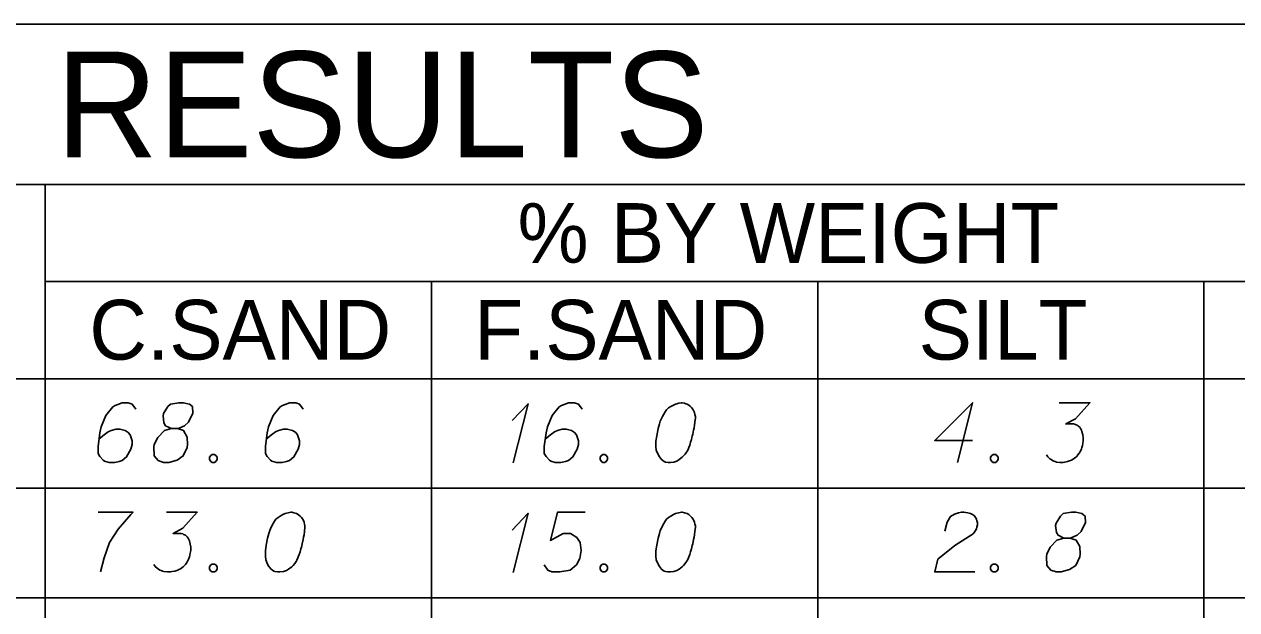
# Model space of a CAD drawing. Extents: x 2074207 to 2076812, y 516372 to 523312.
# Drawn here: x 2076524.4 to 2076621.8, y 519310.3 to 519357.3 of the extents above; entities that cross this region are included whole.
import ezdxf

# ---------------------------------------------------------------- set-up
doc = ezdxf.new("R2010")
doc.units = 0
for name, color, linetype in [('Prop DirtTable_ Soil Test Results - Outline (Major)', 7, 'Continuous'), ('Prop DirtTable_ Soil Test Results - Outline (Minor)', 7, 'Continuous'), ('Prop DirtTable_ Soil Test Results - Tx (Header - Large)', 7, 'Continuous'), ('Prop DirtTable_ Soil Test Results - Tx (Header - Small)', 7, 'Continuous'), ('Prop DirtTable_ Soil Test Results - Tx (Sample Data)', 7, 'Continuous')]:
    doc.layers.add(name, color=color, linetype=linetype)

msp = doc.modelspace()

# ---------------------------------------------------------------- linework, layer by layer
at = {"layer": 'Prop DirtTable_ Soil Test Results - Outline (Major)'}
for p, q in [((2076260.609, 519357.307), (2076811.903, 519357.307)), ((2076260.609, 519328.821), (2076811.903, 519328.821)), ((2076260.609, 519328.821), (2076811.903, 519328.821))]:
    msp.add_line(p, q, dxfattribs=at)
at = {"layer": 'Prop DirtTable_ Soil Test Results - Outline (Minor)'}
for p, q in [((2076260.609, 519344.421), (2076811.903, 519344.421)), ((2076526.074, 519344.421), (2076526.074, 519320.021)), ((2076526.074, 519336.621), (2076731.93, 519336.621)), ((2076557.094, 519336.621), (2076557.094, 519320.021)), ((2076588.114, 519336.621), (2076588.114, 519320.021)), ((2076619.134, 519320.021), (2076619.134, 519336.621)), ((2076260.609, 519320.021), (2076811.903, 519320.021)), ((2076260.609, 519320.021), (2076811.903, 519320.021)), ((2076526.074, 519320.021), (2076526.074, 519311.221)), ((2076557.094, 519320.021), (2076557.094, 519311.221)), ((2076588.114, 519320.021), (2076588.114, 519311.221)), ((2076619.134, 519311.221), (2076619.134, 519320.021)), ((2076260.609, 519311.221), (2076811.903, 519311.221)), ((2076260.609, 519311.221), (2076811.903, 519311.221)), ((2076526.074, 519311.221), (2076526.074, 519302.421)), ((2076557.094, 519311.221), (2076557.094, 519302.421)), ((2076588.114, 519311.221), (2076588.114, 519302.421)), ((2076619.134, 519302.421), (2076619.134, 519311.221))]:
    msp.add_line(p, q, dxfattribs=at)
at = {"layer": 'Prop DirtTable_ Soil Test Results - Tx (Sample Data)'}
for points in [[(2076533.349, 519326.362), (2076533.067, 519326.778), (2076532.75, 519326.891), (2076532.256, 519326.891), (2076531.903, 519326.74), (2076531.691, 519326.664), (2076531.515, 519326.551), (2076530.951, 519325.87), (2076530.563, 519324.963), (2076530.457, 519324.472), (2076530.316, 519323.376), (2076530.316, 519322.809), (2076530.457, 519322.582), (2076530.739, 519322.28), (2076530.845, 519322.204), (2076531.198, 519322.091), (2076531.656, 519322.091), (2076532.009, 519322.167), (2076532.256, 519322.242), (2076532.609, 519322.544), (2076532.961, 519323.149), (2076533.067, 519323.527), (2076533.067, 519323.83), (2076532.891, 519324.321), (2076532.75, 519324.51), (2076532.503, 519324.661), (2076532.079, 519324.774), (2076531.762, 519324.774), (2076531.374, 519324.661), (2076531.127, 519324.548), (2076530.704, 519324.245), (2076530.492, 519324.056), (2076530.386, 519323.943)], [(2076536.207, 519324.812), (2076536.7, 519324.812), (2076536.842, 519324.85), (2076537.265, 519325.039), (2076537.582, 519325.341), (2076537.935, 519326.059), (2076537.9, 519326.589), (2076537.653, 519326.778), (2076537.159, 519326.891), (2076536.806, 519326.891), (2076536.136, 519326.778), (2076535.924, 519326.589), (2076535.572, 519326.022), (2076535.536, 519325.833), (2076535.607, 519325.266), (2076535.748, 519325.039), (2076536.207, 519324.812), (2076535.642, 519324.661), (2076535.113, 519324.094), (2076534.831, 519323.527), (2076534.796, 519323.338), (2076534.831, 519322.62), (2076535.148, 519322.242), (2076535.572, 519322.091), (2076535.995, 519322.091), (2076536.665, 519322.28), (2076537.159, 519322.62), (2076537.477, 519323.3), (2076537.512, 519323.527), (2076537.477, 519324.132), (2076537.194, 519324.661), (2076536.7, 519324.812)], [(2076546.789, 519326.362), (2076546.507, 519326.778), (2076546.19, 519326.891), (2076545.696, 519326.891), (2076545.343, 519326.74), (2076545.131, 519326.664), (2076544.955, 519326.551), (2076544.391, 519325.87), (2076544.003, 519324.963), (2076543.897, 519324.472), (2076543.756, 519323.376), (2076543.756, 519322.809), (2076543.897, 519322.582), (2076544.179, 519322.28), (2076544.285, 519322.204), (2076544.638, 519322.091), (2076545.096, 519322.091), (2076545.449, 519322.167), (2076545.696, 519322.242), (2076546.049, 519322.544), (2076546.401, 519323.149), (2076546.507, 519323.527), (2076546.507, 519323.83), (2076546.331, 519324.321), (2076546.19, 519324.51), (2076545.943, 519324.661), (2076545.519, 519324.774), (2076545.202, 519324.774), (2076544.814, 519324.661), (2076544.567, 519324.548), (2076544.144, 519324.245), (2076543.932, 519324.056), (2076543.826, 519323.943)], [(2076563.58, 519325.455), (2076564.85, 519326.815), (2076563.651, 519322.053)], [(2076569.189, 519326.362), (2076568.907, 519326.778), (2076568.59, 519326.891), (2076568.096, 519326.891), (2076567.743, 519326.74), (2076567.531, 519326.664), (2076567.355, 519326.551), (2076566.791, 519325.87), (2076566.403, 519324.963), (2076566.297, 519324.472), (2076566.156, 519323.376), (2076566.156, 519322.809), (2076566.297, 519322.582), (2076566.579, 519322.28), (2076566.685, 519322.204), (2076567.038, 519322.091), (2076567.496, 519322.091), (2076567.849, 519322.167), (2076568.096, 519322.242), (2076568.449, 519322.544), (2076568.801, 519323.149), (2076568.907, 519323.527), (2076568.907, 519323.83), (2076568.731, 519324.321), (2076568.59, 519324.51), (2076568.343, 519324.661), (2076567.919, 519324.774), (2076567.602, 519324.774), (2076567.214, 519324.661), (2076566.967, 519324.548), (2076566.544, 519324.245), (2076566.332, 519324.056), (2076566.226, 519323.943)], [(2076577.232, 519326.891), (2076577.162, 519326.891), (2076576.95, 519326.853), (2076576.809, 519326.815), (2076576.703, 519326.778), (2076576.527, 519326.702), (2076576.315, 519326.589), (2076576.139, 519326.475), (2076575.962, 519326.324), (2076575.856, 519326.173), (2076575.751, 519325.984), (2076575.645, 519325.795), (2076575.539, 519325.568), (2076575.468, 519325.417), (2076575.398, 519325.19), (2076575.292, 519324.812), (2076575.186, 519324.245), (2076575.116, 519323.792), (2076575.116, 519323.376), (2076575.151, 519323.074), (2076575.292, 519322.733), (2076575.398, 519322.544), (2076575.574, 519322.318), (2076575.786, 519322.167), (2076575.892, 519322.129), (2076576.103, 519322.091), (2076576.28, 519322.091), (2076576.562, 519322.129), (2076576.809, 519322.204), (2076576.985, 519322.318), (2076577.232, 519322.507), (2076577.338, 519322.62), (2076577.479, 519322.771), (2076577.585, 519322.922), (2076577.655, 519323.036), (2076577.726, 519323.225), (2076577.761, 519323.3), (2076577.832, 519323.489), (2076577.902, 519323.716), (2076577.973, 519323.943), (2076578.008, 519324.094), (2076578.043, 519324.207), (2076578.079, 519324.359), (2076578.149, 519324.699), (2076578.185, 519324.888), (2076578.22, 519325.077), (2076578.255, 519325.341), (2076578.29, 519325.681), (2076578.29, 519325.795), (2076578.255, 519325.946), (2076578.22, 519326.097), (2076578.114, 519326.324), (2076578.008, 519326.475), (2076577.902, 519326.589), (2076577.761, 519326.702), (2076577.62, 519326.778), (2076577.514, 519326.815), (2076577.409, 519326.853), (2076577.232, 519326.891)], [(2076600.549, 519323.867), (2076597.516, 519323.867), (2076600.549, 519326.891), (2076599.35, 519322.091)], [(2076607.499, 519326.891), (2076609.968, 519326.891), (2076608.804, 519325.606), (2076608.028, 519325.19), (2076608.663, 519325.19), (2076608.804, 519325.152), (2076608.874, 519325.115), (2076608.945, 519325.077), (2076609.015, 519325.039), (2076609.157, 519324.926), (2076609.227, 519324.812), (2076609.298, 519324.699), (2076609.333, 519324.585), (2076609.403, 519324.321), (2076609.439, 519324.094), (2076609.439, 519323.981), (2076609.439, 519323.83), (2076609.403, 519323.603), (2076609.368, 519323.452), (2076609.333, 519323.3), (2076609.298, 519323.187), (2076609.262, 519323.111), (2076609.227, 519323.036), (2076609.192, 519322.96), (2076609.121, 519322.847), (2076609.015, 519322.696), (2076608.91, 519322.582), (2076608.839, 519322.507), (2076608.733, 519322.431), (2076608.627, 519322.355), (2076608.486, 519322.28), (2076608.416, 519322.242), (2076608.169, 519322.167), (2076607.957, 519322.129), (2076607.816, 519322.091), (2076607.569, 519322.091), (2076607.287, 519322.129), (2076607.181, 519322.167), (2076607.075, 519322.204), (2076606.969, 519322.242), (2076606.864, 519322.318), (2076606.758, 519322.393), (2076606.581, 519322.544), (2076606.476, 519322.696)], [(2076539.487, 519322.733), (2076539.664, 519322.733), (2076539.769, 519322.658), (2076539.875, 519322.507), (2076539.875, 519322.318), (2076539.769, 519322.167), (2076539.664, 519322.091), (2076539.487, 519322.091), (2076539.381, 519322.167), (2076539.276, 519322.318), (2076539.276, 519322.507), (2076539.381, 519322.658), (2076539.487, 519322.733)], [(2076570.847, 519322.733), (2076571.024, 519322.733), (2076571.129, 519322.658), (2076571.235, 519322.507), (2076571.235, 519322.318), (2076571.129, 519322.167), (2076571.024, 519322.091), (2076570.847, 519322.091), (2076570.741, 519322.167), (2076570.636, 519322.318), (2076570.636, 519322.507), (2076570.741, 519322.658), (2076570.847, 519322.733)], [(2076602.207, 519322.733), (2076602.384, 519322.733), (2076602.489, 519322.658), (2076602.595, 519322.507), (2076602.595, 519322.318), (2076602.489, 519322.167), (2076602.384, 519322.091), (2076602.207, 519322.091), (2076602.101, 519322.167), (2076601.996, 519322.318), (2076601.996, 519322.507), (2076602.101, 519322.658), (2076602.207, 519322.733)], [(2076530.316, 519318.091), (2076533.138, 519318.091), (2076532.961, 519317.902), (2076531.938, 519316.73), (2076531.233, 519315.672), (2076530.809, 519314.425), (2076530.527, 519313.291)], [(2076535.819, 519318.091), (2076538.288, 519318.091), (2076537.124, 519316.806), (2076536.348, 519316.39), (2076536.983, 519316.39), (2076537.124, 519316.352), (2076537.194, 519316.315), (2076537.265, 519316.277), (2076537.335, 519316.239), (2076537.477, 519316.126), (2076537.547, 519316.012), (2076537.618, 519315.899), (2076537.653, 519315.785), (2076537.723, 519315.521), (2076537.759, 519315.294), (2076537.759, 519315.181), (2076537.759, 519315.03), (2076537.723, 519314.803), (2076537.688, 519314.652), (2076537.653, 519314.5), (2076537.618, 519314.387), (2076537.582, 519314.311), (2076537.547, 519314.236), (2076537.512, 519314.16), (2076537.441, 519314.047), (2076537.335, 519313.896), (2076537.23, 519313.782), (2076537.159, 519313.707), (2076537.053, 519313.631), (2076536.947, 519313.555), (2076536.806, 519313.48), (2076536.736, 519313.442), (2076536.489, 519313.367), (2076536.277, 519313.329), (2076536.136, 519313.291), (2076535.889, 519313.291), (2076535.607, 519313.329), (2076535.501, 519313.367), (2076535.395, 519313.404), (2076535.289, 519313.442), (2076535.184, 519313.518), (2076535.078, 519313.593), (2076534.901, 519313.744), (2076534.796, 519313.896)], [(2076545.872, 519318.091), (2076545.802, 519318.091), (2076545.59, 519318.053), (2076545.449, 519318.015), (2076545.343, 519317.978), (2076545.167, 519317.902), (2076544.955, 519317.789), (2076544.779, 519317.675), (2076544.602, 519317.524), (2076544.496, 519317.373), (2076544.391, 519317.184), (2076544.285, 519316.995), (2076544.179, 519316.768), (2076544.108, 519316.617), (2076544.038, 519316.39), (2076543.932, 519316.012), (2076543.826, 519315.445), (2076543.756, 519314.992), (2076543.756, 519314.576), (2076543.791, 519314.274), (2076543.932, 519313.933), (2076544.038, 519313.744), (2076544.214, 519313.518), (2076544.426, 519313.367), (2076544.532, 519313.329), (2076544.743, 519313.291), (2076544.92, 519313.291), (2076545.202, 519313.329), (2076545.449, 519313.404), (2076545.625, 519313.518), (2076545.872, 519313.707), (2076545.978, 519313.82), (2076546.119, 519313.971), (2076546.225, 519314.122), (2076546.295, 519314.236), (2076546.366, 519314.425), (2076546.401, 519314.5), (2076546.472, 519314.689), (2076546.542, 519314.916), (2076546.613, 519315.143), (2076546.648, 519315.294), (2076546.683, 519315.407), (2076546.719, 519315.559), (2076546.789, 519315.899), (2076546.825, 519316.088), (2076546.86, 519316.277), (2076546.895, 519316.541), (2076546.93, 519316.881), (2076546.93, 519316.995), (2076546.895, 519317.146), (2076546.86, 519317.297), (2076546.754, 519317.524), (2076546.648, 519317.675), (2076546.542, 519317.789), (2076546.401, 519317.902), (2076546.26, 519317.978), (2076546.154, 519318.015), (2076546.049, 519318.053), (2076545.872, 519318.091)], [(2076563.58, 519316.655), (2076564.85, 519318.015), (2076563.651, 519313.253)], [(2076569.436, 519318.091), (2076567.214, 519318.091), (2076566.649, 519315.823), (2076567.672, 519316.39), (2076568.272, 519316.39), (2076568.766, 519316.05), (2076569.048, 519315.672), (2076569.119, 519315.03), (2076569.013, 519314.387), (2076568.731, 519313.858), (2076568.237, 519313.442), (2076567.39, 519313.291), (2076566.755, 519313.291), (2076566.438, 519313.442), (2076566.156, 519313.858)], [(2076577.232, 519318.091), (2076577.162, 519318.091), (2076576.95, 519318.053), (2076576.809, 519318.015), (2076576.703, 519317.978), (2076576.527, 519317.902), (2076576.315, 519317.789), (2076576.139, 519317.675), (2076575.962, 519317.524), (2076575.856, 519317.373), (2076575.751, 519317.184), (2076575.645, 519316.995), (2076575.539, 519316.768), (2076575.468, 519316.617), (2076575.398, 519316.39), (2076575.292, 519316.012), (2076575.186, 519315.445), (2076575.116, 519314.992), (2076575.116, 519314.576), (2076575.151, 519314.274), (2076575.292, 519313.933), (2076575.398, 519313.744), (2076575.574, 519313.518), (2076575.786, 519313.367), (2076575.892, 519313.329), (2076576.103, 519313.291), (2076576.28, 519313.291), (2076576.562, 519313.329), (2076576.809, 519313.404), (2076576.985, 519313.518), (2076577.232, 519313.707), (2076577.338, 519313.82), (2076577.479, 519313.971), (2076577.585, 519314.122), (2076577.655, 519314.236), (2076577.726, 519314.425), (2076577.761, 519314.5), (2076577.832, 519314.689), (2076577.902, 519314.916), (2076577.973, 519315.143), (2076578.008, 519315.294), (2076578.043, 519315.407), (2076578.079, 519315.559), (2076578.149, 519315.899), (2076578.185, 519316.088), (2076578.22, 519316.277), (2076578.255, 519316.541), (2076578.29, 519316.881), (2076578.29, 519316.995), (2076578.255, 519317.146), (2076578.22, 519317.297), (2076578.114, 519317.524), (2076578.008, 519317.675), (2076577.902, 519317.789), (2076577.761, 519317.902), (2076577.62, 519317.978), (2076577.514, 519318.015), (2076577.409, 519318.053), (2076577.232, 519318.091)], [(2076598.327, 519316.579), (2076598.503, 519317.297), (2076598.786, 519317.751), (2076599.103, 519317.94), (2076599.42, 519318.053), (2076599.667, 519318.091), (2076599.844, 519318.091), (2076600.161, 519318.053), (2076600.373, 519317.978), (2076600.479, 519317.94), (2076600.69, 519317.826), (2076600.796, 519317.675), (2076600.867, 519317.524), (2076600.902, 519317.411), (2076600.937, 519317.259), (2076600.937, 519317.07), (2076600.902, 519316.881), (2076600.867, 519316.768), (2076600.796, 519316.617), (2076600.69, 519316.466), (2076600.585, 519316.352), (2076599.138, 519315.407), (2076597.763, 519314.311), (2076597.516, 519313.291), (2076600.726, 519313.291)], [(2076607.887, 519316.012), (2076608.38, 519316.012), (2076608.522, 519316.05), (2076608.945, 519316.239), (2076609.262, 519316.541), (2076609.615, 519317.259), (2076609.58, 519317.789), (2076609.333, 519317.978), (2076608.839, 519318.091), (2076608.486, 519318.091), (2076607.816, 519317.978), (2076607.604, 519317.789), (2076607.252, 519317.222), (2076607.216, 519317.033), (2076607.287, 519316.466), (2076607.428, 519316.239), (2076607.887, 519316.012), (2076607.322, 519315.861), (2076606.793, 519315.294), (2076606.511, 519314.727), (2076606.476, 519314.538), (2076606.511, 519313.82), (2076606.828, 519313.442), (2076607.252, 519313.291), (2076607.675, 519313.291), (2076608.345, 519313.48), (2076608.839, 519313.82), (2076609.157, 519314.5), (2076609.192, 519314.727), (2076609.157, 519315.332), (2076608.874, 519315.861), (2076608.38, 519316.012)], [(2076539.487, 519313.933), (2076539.664, 519313.933), (2076539.769, 519313.858), (2076539.875, 519313.707), (2076539.875, 519313.518), (2076539.769, 519313.367), (2076539.664, 519313.291), (2076539.487, 519313.291), (2076539.381, 519313.367), (2076539.276, 519313.518), (2076539.276, 519313.707), (2076539.381, 519313.858), (2076539.487, 519313.933)], [(2076570.847, 519313.933), (2076571.024, 519313.933), (2076571.129, 519313.858), (2076571.235, 519313.707), (2076571.235, 519313.518), (2076571.129, 519313.367), (2076571.024, 519313.291), (2076570.847, 519313.291), (2076570.741, 519313.367), (2076570.636, 519313.518), (2076570.636, 519313.707), (2076570.741, 519313.858), (2076570.847, 519313.933)], [(2076602.207, 519313.933), (2076602.384, 519313.933), (2076602.489, 519313.858), (2076602.595, 519313.707), (2076602.595, 519313.518), (2076602.489, 519313.367), (2076602.384, 519313.291), (2076602.207, 519313.291), (2076602.101, 519313.367), (2076601.996, 519313.518), (2076601.996, 519313.707), (2076602.101, 519313.858), (2076602.207, 519313.933)]]:
    msp.add_lwpolyline(points, dxfattribs=at)

# ---------------------------------------------------------------- texts
at = {"layer": 'Prop DirtTable_ Soil Test Results - Tx (Header - Large)'}
msp.add_text('SOIL TEST RESULTS', height=8.50001, dxfattribs=at).set_placement((2076465.656, 519346.614))
at = {"layer": 'Prop DirtTable_ Soil Test Results - Tx (Header - Small)'}
for s, height, p in [('% BY WEIGHT', 4.79998, (2076564.009, 519338.132)), ('C.SAND', 4.8, (2076529.618, 519330.356)), ('F.SAND', 4.8, (2076560.529, 519330.356)), ('SILT', 4.8, (2076596.215, 519330.356))]:
    msp.add_text(s, height=height, dxfattribs=at).set_placement(p)

doc.saveas('drawing.dxf')
